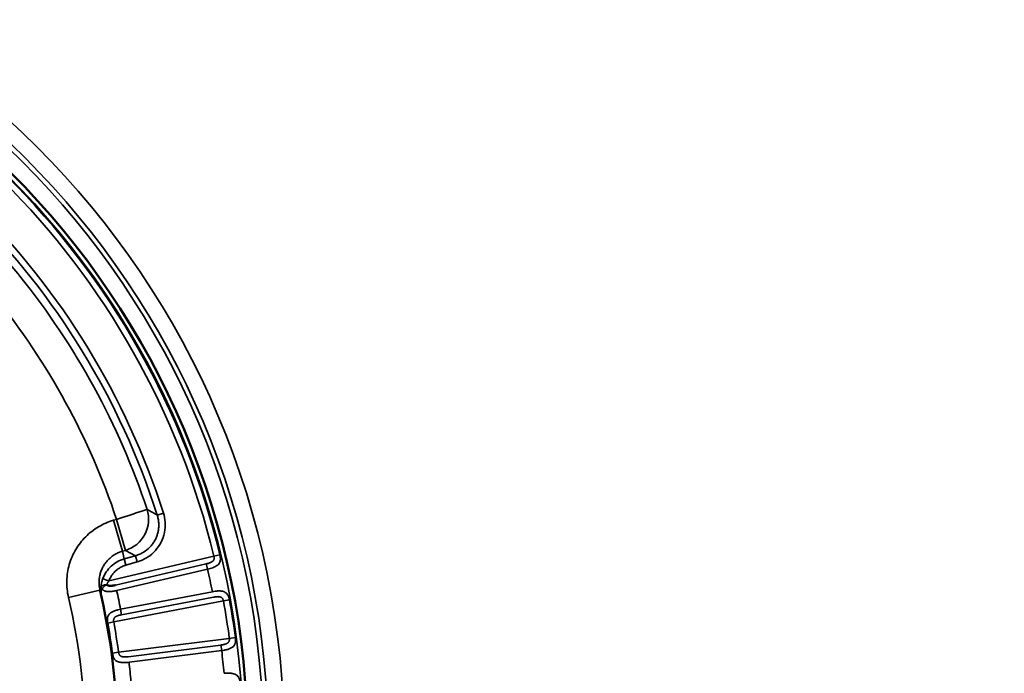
# Model space of a CAD drawing. Header units: millimetres. Extents: x 50 to 3176, y 50 to 2109.
# Tile 430 of 656: x 1206 to 1236, y 1668 to 1688. Entities that reach past the tile are written whole.
import ezdxf

# ---------------------------------------------------------------- set-up
doc = ezdxf.new("R2010")
doc.units = ezdxf.units.MM
doc.header["$LTSCALE"] = 10
for name, color, linetype, lineweight in [('Dimension (ISO)', 7, 'Continuous', 25), ('Visible (ISO)', 7, 'Continuous', 50), ('Visible Narrow (ISO)', 7, 'Continuous', 35)]:
    doc.layers.add(name, color=color, linetype=linetype, lineweight=lineweight)
doc.styles.add('Note Text (ANSI)', font='tahoma.ttf')
doc.dimstyles.new('Default (ISO)', dxfattribs={"dimscale": 10, "dimtxt": 1, "dimasz": 2.5, "dimexe": 3.175, "dimexo": 0, "dimgap": 0.762, "dimtad": 1, "dimrnd": 1e-08, "dimzin": 0, "dimdsep": 46, "dimtxsty": 'Note Text (ANSI)', "dimcen": 0.09, "dimdle": 10, "dimclrd": 1, "dimclre": 1, "dimclrt": 1, "dimazin": 0, "dimtfac": 3.5052, "dimtmove": 0, "dimatfit": 3, "dimfxl": 1, "dimtolj": 1, "dimtzin": 0, "dimlwd": -1, "dimlwe": -1, "dimarcsym": 0})

# ---------------------------------------------------------------- blocks, each defined once
blk = doc.blocks.new('*D9')
at = {"layer": 'Defpoints', "color": 0, "transparency": 16777216}
for p in [(1224.457, 1772.212), (1481.12, 1772.212), (1342.024, 1609.242)]:
    blk.add_point(p, dxfattribs=at)
at = {"layer": 'Dimension (ISO)', "color": 1, "transparency": 16777216}
for p, q in [((1224.457, 1772.212), (1512.87, 1772.212)), ((1481.12, 1634.242), (1481.12, 1747.212)), ((1342.024, 1609.242), (1512.87, 1609.242))]:
    blk.add_line(p, q, dxfattribs=at)
for points in [[(1476.954, 1747.212), (1485.287, 1747.212), (1481.12, 1772.212)], [(1476.954, 1634.242), (1485.287, 1634.242), (1481.12, 1609.242)]]:
    blk.add_solid(points, dxfattribs=at)
at = {"layer": 'Dimension (ISO)', "color": 1, "transparency": 16777216, "insert": (1460.418, 1625.421), "char_height": 10, "attachment_point": 1, "rotation": 90, "style": 'Note Text (ANSI)'}
blk.add_mtext('\\A1;162.97 mm [6.416 in]', dxfattribs=at)

msp = doc.modelspace()

# ---------------------------------------------------------------- linework, layer by layer
at = {"layer": 'Visible (ISO)'}
msp.add_line((1208.4039, 1670.3281), (1208.4027, 1670.3333), dxfattribs=at)
msp.add_circle((1187.953, 1665.5616), 25.0206, dxfattribs=at)
msp.add_arc((1187.953, 1665.5616), 21, 347.44199, 12.55805, dxfattribs=at)
for points, knots in [([(1208.6112, 1670.5026), (1208.6144, 1670.5001), (1208.6175, 1670.4977), (1208.6207, 1670.4955), (1208.6268, 1670.4913), (1208.6331, 1670.4876), (1208.6394, 1670.4845), (1208.6462, 1670.4811), (1208.653, 1670.4784), (1208.66, 1670.4762), (1208.6661, 1670.4743), (1208.6724, 1670.4729), (1208.6788, 1670.4718), (1208.6806, 1670.4714), (1208.6824, 1670.4711), (1208.6843, 1670.4709), (1208.6903, 1670.47), (1208.6965, 1670.4694), (1208.7028, 1670.4689), (1208.7063, 1670.4687), (1208.7098, 1670.4685), (1208.7133, 1670.4683), (1208.715, 1670.4683), (1208.7167, 1670.4682), (1208.7184, 1670.4682), (1208.7255, 1670.468), (1208.7329, 1670.4679), (1208.7405, 1670.4681), (1208.7426, 1670.4682), (1208.7448, 1670.4682), (1208.747, 1670.4683), (1208.7547, 1670.4686), (1208.7627, 1670.4691), (1208.7713, 1670.4699), (1208.776, 1670.4703), (1208.7807, 1670.4708), (1208.7857, 1670.4714), (1208.7971, 1670.4728), (1208.8093, 1670.4746), (1208.8224, 1670.4768), (1208.825, 1670.4772), (1208.8275, 1670.4777), (1208.8301, 1670.4781), (1208.842, 1670.4802), (1208.8546, 1670.4826), (1208.8677, 1670.4853), (1208.8719, 1670.4862), (1208.8761, 1670.4871), (1208.8805, 1670.488)], [0, 0, 0, 0, 0.0485651, 0.0485651, 0.0485651, 0.1419796, 0.1419796, 0.1419796, 0.2402619, 0.2402619, 0.2402619, 0.3272567, 0.3272567, 0.3272567, 0.3522153, 0.3522153, 0.3522153, 0.4338755, 0.4338755, 0.4338755, 0.4788026, 0.4788026, 0.4788026, 0.5, 0.5, 0.5, 0.5885544, 0.5885544, 0.5885544, 0.6129973, 0.6129973, 0.6129973, 0.699598, 0.699598, 0.699598, 0.7463079, 0.7463079, 0.7463079, 0.8536084, 0.8536084, 0.8536084, 0.8741953, 0.8741953, 0.8741953, 0.9695625, 0.9695625, 0.9695625, 1, 1, 1, 1]), ([(1208.4047, 1670.3283), (1208.4094, 1670.307), (1208.4202, 1670.263), (1208.4346, 1670.1984), (1208.4444, 1670.1551), (1208.449, 1670.1346)], [0.02411934, 0.02411934, 0.02411934, 0.02411934, 0.33333333, 0.66666667, 0.96579309, 0.96579309, 0.96579309, 0.96579309])]:
    msp.add_open_spline(points, degree=3, knots=knots, dxfattribs=at)
at = {"layer": 'Visible Narrow (ISO)'}
for p, q in [((1210.3649, 1672.7185), (1210.1754, 1672.658)), ((1208.9168, 1672.5206), (1208.8238, 1672.4939)), ((1208.8238, 1672.4939), (1209.0979, 1671.5378)), ((1209.1909, 1671.5646), (1208.9168, 1672.5207)), ((1209.1909, 1671.5645), (1209.0979, 1671.5379)), ((1209.1529, 1671.2994), (1209.0979, 1671.5379)), ((1209.1909, 1671.5645), (1209.1909, 1671.5645)), ((1209.1909, 1671.5645), (1209.5022, 1671.3995)), ((1211.9299, 1671.3797), (1212.1131, 1671.4241)), ((1211.9299, 1671.3797), (1208.6797, 1670.6188)), ((1208.8805, 1670.488), (1211.6943, 1671.1466)), ((1209.1529, 1671.2994), (1209.5022, 1671.3995)), ((1209.2077, 1671.1081), (1209.1529, 1671.2993)), ((1209.2077, 1671.1081), (1209.557, 1671.2083)), ((1209.5021, 1671.3995), (1209.557, 1671.2083)), ((1208.9199, 1670.3193), (1211.7338, 1670.978)), ((1208.4028, 1670.3331), (1207.4298, 1670.106)), ((1211.8809, 1670.286), (1209.0424, 1669.7432)), ((1208.8292, 1669.3497), (1212.2234, 1669.9988)), ((1209.0749, 1669.5731), (1211.9134, 1670.1158)), ((1212.2213, 1669.9984), (1212.4081, 1670.0325)), ((1209.0749, 1669.5731), (1209.0424, 1669.7432)), ((1208.6437, 1669.3161), (1208.8292, 1669.3497)), ((1212.4067, 1668.8415), (1208.9781, 1668.4099)), ((1212.5935, 1668.8666), (1212.4067, 1668.8415)), ((1208.9787, 1668.41), (1208.7914, 1668.3846)), ((1212.148, 1668.6344), (1209.2808, 1668.2735)), ((1209.3024, 1668.1016), (1212.1697, 1668.4626)), ((1212.1697, 1668.4626), (1212.148, 1668.6344))]:
    msp.add_line(p, q, dxfattribs=at)
for radius in [26.1573, 25.6575, 25.5128, 25.0203, 24.8897]:
    msp.add_circle((1187.953, 1665.5616), radius, dxfattribs=at)
for radius, start, end in [(24.8613, 13.63945, 76.36055), (24.6727, 13.63945, 76.36055), (23.5269, 17.71014, 72.28986), (23.328, 17.71014, 72.28986), (23.0836, 18.36344, 38.89123), (22.0891, 18.36417, 38.89124), (24.3898, 11.16894, 12.83106), (21.5, 11.21517, 12.78483), (20, 346.86634, 13.13365), (24.6727, 7.63945, 10.36055), (24.8613, 7.63945, 10.36055), (21.0286, 7.7151, 10.2849), (21.2172, 7.7151, 10.2849), (24.3898, 5.16894, 6.83106), (21.5, 5.21517, 6.78483)]:
    msp.add_arc((1187.953, 1665.5616), radius, start, end, dxfattribs=at)
for centre, major_axis, ratio, start_param, end_param in [((1208.9168, 1672.5206), (0.9491, 0.3149), 0.0001861, 0.1044463, 1.57059), ((1208.9168, 1672.5205), (-0.4683, -0.8835), 0.9887161, 0.7722881, 2.372963), ((1211.7338, 1670.978), (0.0456, -0.1947), 0.0000139, 1.5712006, 2.6188028), ((1208.6335, 1670.4075), (-0.1994, 0.0154), 0.4703344, 4.8604577, 6.2464559), ((1208.6335, 1670.4075), (0.1711, 0.1036), 0.4694442, 1.4191719, 2.5356568), ((1208.6797, 1670.6189), (-0.1874, 0.07), 0.0001081, 0.0573134, 1.5708789), ((1208.6335, 1670.4075), (-0.1987, 0.0226), 0.5008233, 0.037442, 0.6199383)]:
    msp.add_ellipse(centre, major_axis=major_axis, ratio=ratio, start_param=start_param, end_param=end_param, dxfattribs=at)
for points, knots in [([(1202.4459, 1683.5284), (1202.6506, 1683.3633), (1203.0389, 1683.0355), (1203.5573, 1682.567), (1204.0386, 1682.1077), (1204.4998, 1681.6465), (1204.9584, 1681.1659), (1205.4264, 1680.6482), (1205.7544, 1680.2595), (1205.9198, 1680.0545)], [0.00000015, 0.00000015, 0.00000015, 0.00000015, 0.14285714, 0.28571429, 0.42857143, 0.57142857, 0.71428571, 0.85714286, 0.99999947, 0.99999947, 0.99999947, 0.99999947]), ([(1210.1754, 1672.658), (1210.1878, 1672.6196), (1210.1978, 1672.5804), (1210.2131, 1672.5014), (1210.2184, 1672.4615), (1210.2218, 1672.4131), (1210.2223, 1672.4047), (1210.2249, 1672.3462), (1210.2234, 1672.2963), (1210.2141, 1672.2088), (1210.2079, 1672.171), (1210.1915, 1672.0979), (1210.1814, 1672.0625), (1210.1574, 1671.993), (1210.1434, 1671.9589), (1210.121, 1671.9121), (1210.1142, 1671.8986), (1210.0877, 1671.849), (1210.0661, 1671.814), (1210.0186, 1671.7471), (1209.9928, 1671.7151), (1209.9607, 1671.6801), (1209.9564, 1671.6754), (1209.891, 1671.6068), (1209.8218, 1671.5512), (1209.7109, 1671.4842), (1209.6742, 1671.4651), (1209.5988, 1671.4315), (1209.56, 1671.417), (1209.5144, 1671.4031), (1209.5083, 1671.4013), (1209.5022, 1671.3995)], [0, 0, 0, 0, 0.07527411, 0.07527411, 0.15065133, 0.15065133, 0.16666667, 0.16666667, 0.26100422, 0.26100422, 0.33333333, 0.33333333, 0.40249002, 0.40249002, 0.47160811, 0.47160811, 0.5, 0.5, 0.57721459, 0.57721459, 0.65452959, 0.65452959, 0.66666667, 0.66666667, 0.83333333, 0.83333333, 0.91077189, 0.91077189, 0.9881374, 0.9881374, 0.9999884, 0.9999884, 0.9999884, 0.9999884]), ([(1210.1754, 1672.658), (1210.1394, 1672.6795), (1210.1038, 1672.7003), (1210.0362, 1672.7372), (1210.0042, 1672.7534), (1209.9697, 1672.772), (1209.9674, 1672.7732), (1209.9307, 1672.7932), (1209.8959, 1672.8134), (1209.8607, 1672.8338)], [0, 0, 0, 0, 0.33333333, 0.33333333, 0.64478796, 0.64478796, 0.66666667, 0.66666667, 0.99989973, 0.99989973, 0.99989973, 0.99989973]), ([(1208.8238, 1672.4939), (1208.659, 1672.4461), (1208.3524, 1672.3151), (1207.9445, 1671.9982), (1207.6396, 1671.6032), (1207.435, 1671.133), (1207.3546, 1670.6249), (1207.3902, 1670.281), (1207.4298, 1670.106)], [0.00000019, 0.00000019, 0.00000019, 0.00000019, 0.16666667, 0.33333333, 0.5, 0.66666667, 0.83333333, 1, 1, 1, 1]), ([(1208.4036, 1670.3335), (1208.3923, 1670.3777), (1208.3849, 1670.4228), (1208.3761, 1670.5137), (1208.3748, 1670.5594), (1208.3778, 1670.6421), (1208.3811, 1670.679), (1208.3928, 1670.7598), (1208.4021, 1670.8034), (1208.4263, 1670.8891), (1208.4411, 1670.9312), (1208.4741, 1671.0079), (1208.4916, 1671.0429), (1208.5331, 1671.1151), (1208.5577, 1671.152), (1208.6114, 1671.2222), (1208.6406, 1671.2555), (1208.6996, 1671.3145), (1208.729, 1671.3406), (1208.794, 1671.3917), (1208.8298, 1671.4163), (1208.9044, 1671.4605), (1208.9432, 1671.4802), (1209.0204, 1671.5131), (1209.0588, 1671.5268), (1209.0979, 1671.5378)], [0.00015934, 0.00015934, 0.00015934, 0.00015934, 0.08889751, 0.08889751, 0.17781985, 0.17781985, 0.25, 0.25, 0.33689008, 0.33689008, 0.42369296, 0.42369296, 0.5, 0.5, 0.58651721, 0.58651721, 0.67297361, 0.67297361, 0.75, 0.75, 0.83510361, 0.83510361, 0.92017177, 0.92017177, 1, 1, 1, 1]), ([(1211.6943, 1671.1466), (1211.7157, 1671.1519), (1211.7357, 1671.1573), (1211.7678, 1671.1669), (1211.7805, 1671.171), (1211.8047, 1671.1795), (1211.8161, 1671.1839), (1211.8362, 1671.1928), (1211.8452, 1671.1972), (1211.8571, 1671.2038), (1211.8603, 1671.2057), (1211.8739, 1671.214), (1211.884, 1671.2212), (1211.9012, 1671.2362), (1211.9086, 1671.2439), (1211.9151, 1671.2529), (1211.9157, 1671.2537), (1211.9206, 1671.2609), (1211.9241, 1671.2676), (1211.9296, 1671.2813), (1211.9316, 1671.2882), (1211.9344, 1671.3017), (1211.9353, 1671.3082), (1211.9368, 1671.3254), (1211.9368, 1671.3361), (1211.9349, 1671.3578), (1211.9329, 1671.3688), (1211.9299, 1671.3797)], [0, 0, 0, 0, 0.11522042, 0.11522042, 0.2, 0.2, 0.28950753, 0.28950753, 0.36996684, 0.36996684, 0.4, 0.4, 0.5, 0.5, 0.59122613, 0.59122613, 0.6, 0.6, 0.67050703, 0.67050703, 0.73868312, 0.73868312, 0.8, 0.8, 0.9, 0.9, 1, 1, 1, 1]), ([(1209.2077, 1671.1081), (1209.1853, 1671.1014), (1209.1635, 1671.0938), (1209.1422, 1671.0855), (1209.1205, 1671.077), (1209.0993, 1671.0676), (1209.0786, 1671.0575), (1209.0616, 1671.0491), (1209.0449, 1671.0402), (1209.0286, 1671.0306), (1209.0137, 1671.0219), (1208.9991, 1671.0128), (1208.9847, 1671.0031), (1208.9619, 1670.9876), (1208.9397, 1670.9709), (1208.9183, 1670.953), (1208.9082, 1670.9446), (1208.8983, 1670.9359), (1208.8887, 1670.927), (1208.8681, 1670.9081), (1208.8485, 1670.8881), (1208.8301, 1670.8673), (1208.8207, 1670.8567), (1208.8117, 1670.8459), (1208.8029, 1670.8349), (1208.7923, 1670.8216), (1208.7822, 1670.808), (1208.7726, 1670.7941), (1208.7593, 1670.775), (1208.7469, 1670.7554), (1208.7353, 1670.7352), (1208.7239, 1670.7153), (1208.7132, 1670.6948), (1208.7033, 1670.6737), (1208.6949, 1670.6559), (1208.687, 1670.6376), (1208.6797, 1670.6188)], [0, 0, 0, 0, 0.0919137, 0.0919137, 0.0919137, 0.1857899, 0.1857899, 0.1857899, 0.2630171, 0.2630171, 0.2630171, 0.3333333, 0.3333333, 0.3333333, 0.4451861, 0.4451861, 0.4451861, 0.497937, 0.497937, 0.497937, 0.6099206, 0.6099206, 0.6099206, 0.6666667, 0.6666667, 0.6666667, 0.7353289, 0.7353289, 0.7353289, 0.8293789, 0.8293789, 0.8293789, 0.9217845, 0.9217845, 0.9217845, 1, 1, 1, 1]), ([(1208.4346, 1670.4271), (1208.4367, 1670.4532), (1208.4434, 1670.5077), (1208.4617, 1670.5954), (1208.4809, 1670.6573), (1208.4926, 1670.6887)], [0.00291827, 0.00291827, 0.00291827, 0.00291827, 0.33333333, 0.66666667, 1, 1, 1, 1]), ([(1208.6797, 1670.6188), (1208.6714, 1670.609), (1208.6639, 1670.5991), (1208.6545, 1670.5857), (1208.6521, 1670.5822), (1208.6456, 1670.5724), (1208.6417, 1670.5661), (1208.634, 1670.553), (1208.6303, 1670.5461), (1208.6255, 1670.5366), (1208.6242, 1670.5338), (1208.6183, 1670.5212), (1208.6144, 1670.5117), (1208.6112, 1670.5026)], [0, 0, 0, 0, 0.2456016, 0.2456016, 0.33333333, 0.33333333, 0.49097478, 0.49097478, 0.66666667, 0.66666667, 0.74070659, 0.74070659, 0.99999951, 0.99999951, 0.99999951, 0.99999951]), ([(1208.4506, 1670.1276), (1208.4448, 1670.1536), (1208.4416, 1670.1799), (1208.4408, 1670.2065), (1208.4401, 1670.2313), (1208.4416, 1670.2563), (1208.4451, 1670.2814), (1208.4453, 1670.2832), (1208.4456, 1670.285), (1208.4459, 1670.2868), (1208.45, 1670.3137), (1208.4564, 1670.3409), (1208.4652, 1670.3681)], [0.00000003, 0.00000003, 0.00000003, 0.00000003, 0.33333333, 0.33333333, 0.33333333, 0.64452872, 0.64452872, 0.64452872, 0.66666667, 0.66666667, 0.66666667, 1, 1, 1, 1]), ([(1208.4652, 1670.3681), (1208.47, 1670.3627), (1208.4751, 1670.3576), (1208.4877, 1670.346), (1208.4954, 1670.3398), (1208.5062, 1670.3323), (1208.509, 1670.3305), (1208.5203, 1670.3235), (1208.5293, 1670.3188), (1208.5403, 1670.3139), (1208.5419, 1670.3132), (1208.5447, 1670.312), (1208.5459, 1670.3115), (1208.5586, 1670.3065), (1208.5707, 1670.3026), (1208.5851, 1670.2991), (1208.5868, 1670.2987), (1208.6013, 1670.2954), (1208.6147, 1670.2932), (1208.6316, 1670.2913), (1208.6347, 1670.291), (1208.6411, 1670.2904), (1208.6444, 1670.2901), (1208.6617, 1670.2889), (1208.6761, 1670.2885), (1208.6924, 1670.2886), (1208.6938, 1670.2886), (1208.7109, 1670.2889), (1208.7271, 1670.2897), (1208.7495, 1670.2914), (1208.7552, 1670.2919), (1208.7658, 1670.293), (1208.7707, 1670.2935), (1208.7952, 1670.2962), (1208.8152, 1670.2991), (1208.8563, 1670.306), (1208.8774, 1670.31), (1208.9058, 1670.3161), (1208.9129, 1670.3177), (1208.9199, 1670.3193)], [0, 0, 0, 0, 0.05463668, 0.05463668, 0.13190674, 0.13190674, 0.15780911, 0.15780911, 0.23664716, 0.23664716, 0.25, 0.25, 0.25997844, 0.25997844, 0.35327434, 0.35327434, 0.36578768, 0.36578768, 0.45824115, 0.45824115, 0.47832174, 0.47832174, 0.5, 0.5, 0.58916946, 0.58916946, 0.59765145, 0.59765145, 0.69124956, 0.69124956, 0.72319143, 0.72319143, 0.75, 0.75, 0.85657229, 0.85657229, 0.96450125, 0.96450125, 1, 1, 1, 1]), ([(1212.4089, 1670.0327), (1212.4065, 1670.0454), (1212.4038, 1670.0583), (1212.3999, 1670.0741), (1212.3991, 1670.0772), (1212.3952, 1670.092), (1212.3917, 1670.1039), (1212.3864, 1670.1199), (1212.385, 1670.1239), (1212.3794, 1670.1393), (1212.3747, 1670.1505), (1212.3675, 1670.1659), (1212.3653, 1670.1703), (1212.357, 1670.186), (1212.3503, 1670.197), (1212.3403, 1670.2109), (1212.3377, 1670.2143), (1212.3266, 1670.2281), (1212.3172, 1670.2379), (1212.3038, 1670.2494), (1212.3007, 1670.2519), (1212.2877, 1670.2618), (1212.277, 1670.2686), (1212.2602, 1670.2772), (1212.2548, 1670.2798), (1212.238, 1670.2869), (1212.2261, 1670.291), (1212.2059, 1670.2965), (1212.1979, 1670.2984), (1212.1758, 1670.3027), (1212.1612, 1670.3048), (1212.1377, 1670.307), (1212.1293, 1670.3075), (1212.1035, 1670.3087), (1212.0858, 1670.3088), (1212.0599, 1670.308), (1212.0521, 1670.3076), (1212.0268, 1670.3062), (1212.0091, 1670.3047), (1211.9819, 1670.3017), (1211.9726, 1670.3006), (1211.9358, 1670.2958), (1211.9083, 1670.2913), (1211.8809, 1670.286)], [0, 0, 0, 0, 0.0736988, 0.0736988, 0.09090909, 0.09090909, 0.15857266, 0.15857266, 0.18181818, 0.18181818, 0.24663604, 0.24663604, 0.27272727, 0.27272727, 0.34102186, 0.34102186, 0.36363636, 0.36363636, 0.43422944, 0.43422944, 0.45454545, 0.45454545, 0.51712634, 0.51712634, 0.54545455, 0.54545455, 0.60180424, 0.60180424, 0.63636364, 0.63636364, 0.69514631, 0.69514631, 0.72727273, 0.72727273, 0.79105807, 0.79105807, 0.81818182, 0.81818182, 0.87805671, 0.87805671, 0.90909091, 0.90909091, 0.99999999, 0.99999999, 0.99999999, 0.99999999]), ([(1211.9134, 1670.1158), (1211.9286, 1670.1186), (1211.9433, 1670.121), (1211.9713, 1670.125), (1211.9846, 1670.1267), (1212.0031, 1670.1287), (1212.0089, 1670.1292), (1212.0207, 1670.1302), (1212.0266, 1670.1306), (1212.0404, 1670.1312), (1212.048, 1670.1314), (1212.058, 1670.1313), (1212.0604, 1670.1313), (1212.0696, 1670.131), (1212.0762, 1670.1306), (1212.0849, 1670.1298), (1212.087, 1670.1296), (1212.09, 1670.1292), (1212.0909, 1670.1291), (1212.0988, 1670.1281), (1212.1057, 1670.1269), (1212.1197, 1670.1239), (1212.1267, 1670.122), (1212.1338, 1670.1196), (1212.1342, 1670.1195), (1212.1409, 1670.1172), (1212.147, 1670.1146), (1212.1536, 1670.1112), (1212.1545, 1670.1107), (1212.157, 1670.1094), (1212.1584, 1670.1085), (1212.1652, 1670.1044), (1212.1701, 1670.1008), (1212.1805, 1670.0916), (1212.1856, 1670.0859), (1212.1905, 1670.0794), (1212.1907, 1670.079), (1212.195, 1670.0732), (1212.1986, 1670.0674), (1212.2028, 1670.0599), (1212.2036, 1670.0583), (1212.2077, 1670.0505), (1212.2106, 1670.0438), (1212.214, 1670.0349), (1212.2147, 1670.0329), (1212.2179, 1670.0236), (1212.22, 1670.0162), (1212.2223, 1670.0053), (1212.2229, 1670.0021), (1212.2234, 1669.9988)], [0, 0, 0, 0, 0.0808007, 0.0808007, 0.1612635, 0.1612635, 0.2, 0.2, 0.2423326, 0.2423326, 0.3014362, 0.3014362, 0.3209856, 0.3209856, 0.3749871, 0.3749871, 0.3922531, 0.3922531, 0.4, 0.4, 0.4565022, 0.4565022, 0.5159513, 0.5159513, 0.5192293, 0.5192293, 0.5753268, 0.5753268, 0.5849706, 0.5849706, 0.6, 0.6, 0.6571492, 0.6571492, 0.7307498, 0.7307498, 0.735254, 0.735254, 0.8, 0.8, 0.8162204, 0.8162204, 0.8831343, 0.8831343, 0.9031628, 0.9031628, 0.9713374, 0.9713374, 1, 1, 1, 1]), ([(1209.0424, 1669.7432), (1209.0151, 1669.7379), (1208.988, 1669.7318), (1208.9437, 1669.7205), (1208.9263, 1669.7156), (1208.9006, 1669.7077), (1208.892, 1669.705), (1208.8657, 1669.6961), (1208.8486, 1669.6898), (1208.8254, 1669.6802), (1208.8188, 1669.6773), (1208.7982, 1669.668), (1208.7848, 1669.6613), (1208.7649, 1669.6501), (1208.7578, 1669.6458), (1208.7397, 1669.6342), (1208.7293, 1669.6266), (1208.7135, 1669.6135), (1208.7077, 1669.6083), (1208.6927, 1669.5935), (1208.6842, 1669.5837), (1208.6736, 1669.5689), (1208.6705, 1669.5642), (1208.6605, 1669.5477), (1208.6547, 1669.5355), (1208.6487, 1669.5194), (1208.6474, 1669.5157), (1208.6424, 1669.4999), (1208.6396, 1669.4874), (1208.637, 1669.4707), (1208.6364, 1669.4665), (1208.6346, 1669.4505), (1208.6339, 1669.4386), (1208.6336, 1669.4219), (1208.6336, 1669.417), (1208.6339, 1669.3998), (1208.6346, 1669.3876), (1208.636, 1669.3714), (1208.6364, 1669.3672), (1208.6383, 1669.3499), (1208.6401, 1669.3371), (1208.6427, 1669.3217), (1208.6432, 1669.3189), (1208.6437, 1669.3161)], [0, 0, 0, 0, 0.09090909, 0.09090909, 0.15096179, 0.15096179, 0.18181818, 0.18181818, 0.24623395, 0.24623395, 0.27272727, 0.27272727, 0.33016904, 0.33016904, 0.36363636, 0.36363636, 0.41901512, 0.41901512, 0.45454545, 0.45454545, 0.51722095, 0.51722095, 0.54545455, 0.54545455, 0.61597585, 0.61597585, 0.63636364, 0.63636364, 0.70451788, 0.70451788, 0.72727273, 0.72727273, 0.79131471, 0.79131471, 0.81818182, 0.81818182, 0.885258, 0.885258, 0.90909091, 0.90909091, 0.98332114, 0.98332114, 0.99999999, 0.99999999, 0.99999999, 0.99999999]), ([(1209.0749, 1669.5731), (1209.0582, 1669.5697), (1209.0423, 1669.5662), (1209.0243, 1669.5618), (1209.0213, 1669.5611), (1209.0032, 1669.5566), (1208.989, 1669.5527), (1208.9739, 1669.548), (1208.9717, 1669.5474), (1208.9613, 1669.544), (1208.9535, 1669.5413), (1208.9403, 1669.5363), (1208.9347, 1669.5341), (1208.923, 1669.5289), (1208.9169, 1669.5261), (1208.9086, 1669.5218), (1208.9064, 1669.5205), (1208.9019, 1669.518), (1208.8997, 1669.5168), (1208.8908, 1669.5114), (1208.8842, 1669.5071), (1208.8764, 1669.5012), (1208.8748, 1669.5), (1208.8678, 1669.4943), (1208.8626, 1669.4896), (1208.8572, 1669.4838), (1208.8565, 1669.483), (1208.8535, 1669.4797), (1208.8515, 1669.4771), (1208.8475, 1669.4717), (1208.8455, 1669.4688), (1208.8406, 1669.4606), (1208.8379, 1669.4552), (1208.8337, 1669.4443), (1208.832, 1669.4388), (1208.8292, 1669.4274), (1208.8281, 1669.4216), (1208.8273, 1669.4156), (1208.8273, 1669.4156), (1208.8264, 1669.4091), (1208.8259, 1669.4026), (1208.8253, 1669.3889), (1208.8254, 1669.3816), (1208.8265, 1669.3666), (1208.8274, 1669.3588), (1208.829, 1669.3506), (1208.8291, 1669.3502), (1208.8292, 1669.3497)], [0, 0, 0, 0, 0.0893422, 0.0893422, 0.1071908, 0.1071908, 0.2, 0.2, 0.2155698, 0.2155698, 0.2765671, 0.2765671, 0.3240397, 0.3240397, 0.3789522, 0.3789522, 0.4, 0.4, 0.4206782, 0.4206782, 0.4850285, 0.4850285, 0.5014574, 0.5014574, 0.5608849, 0.5608849, 0.5709013, 0.5709013, 0.6, 0.6, 0.6325472, 0.6325472, 0.6893337, 0.6893337, 0.7443642, 0.7443642, 0.8, 0.8, 0.8006629, 0.8006629, 0.8610412, 0.8610412, 0.9272824, 0.9272824, 0.9963442, 0.9963442, 1, 1, 1, 1]), ([(1212.148, 1668.6344), (1212.1619, 1668.6363), (1212.1752, 1668.6383), (1212.1996, 1668.6424), (1212.2107, 1668.6444), (1212.2308, 1668.6484), (1212.2399, 1668.6504), (1212.2495, 1668.6527), (1212.2505, 1668.6529), (1212.2604, 1668.6554), (1212.2687, 1668.6576), (1212.2782, 1668.6605), (1212.2797, 1668.6609), (1212.2885, 1668.6637), (1212.2956, 1668.6661), (1212.3057, 1668.67), (1212.3089, 1668.6713), (1212.3157, 1668.6742), (1212.3192, 1668.6758), (1212.3293, 1668.6806), (1212.3358, 1668.684), (1212.3488, 1668.6917), (1212.3553, 1668.696), (1212.3631, 1668.7021), (1212.3649, 1668.7036), (1212.3716, 1668.7093), (1212.3761, 1668.7138), (1212.3815, 1668.7202), (1212.3828, 1668.7219), (1212.3885, 1668.7295), (1212.3922, 1668.7357), (1212.398, 1668.7481), (1212.4003, 1668.7542), (1212.4036, 1668.7657), (1212.4049, 1668.771), (1212.406, 1668.7769), (1212.4061, 1668.7773), (1212.4071, 1668.7831), (1212.4079, 1668.7886), (1212.4089, 1668.7993), (1212.4091, 1668.8046), (1212.4092, 1668.8151), (1212.4091, 1668.8203), (1212.4082, 1668.8309), (1212.4076, 1668.8362), (1212.4067, 1668.8415)], [0, 0, 0, 0, 0.07314582, 0.07314582, 0.14004109, 0.14004109, 0.2, 0.2, 0.20704357, 0.20704357, 0.26982712, 0.26982712, 0.28182214, 0.28182214, 0.34047608, 0.34047608, 0.36872295, 0.36872295, 0.4, 0.4, 0.45947171, 0.45947171, 0.52370709, 0.52370709, 0.54383258, 0.54383258, 0.6, 0.6, 0.61938722, 0.61938722, 0.68746448, 0.68746448, 0.74847276, 0.74847276, 0.8, 0.8, 0.80390967, 0.80390967, 0.85551703, 0.85551703, 0.90451808, 0.90451808, 0.95210404, 0.95210404, 0.99999994, 0.99999994, 0.99999994, 0.99999994]), ([(1212.1697, 1668.4626), (1212.1975, 1668.466), (1212.2252, 1668.4702), (1212.2707, 1668.4787), (1212.2887, 1668.4824), (1212.3149, 1668.4886), (1212.3235, 1668.4907), (1212.3502, 1668.4977), (1212.3678, 1668.503), (1212.3916, 1668.511), (1212.3983, 1668.5134), (1212.4194, 1668.5214), (1212.4334, 1668.5273), (1212.454, 1668.5372), (1212.4611, 1668.5409), (1212.48, 1668.5515), (1212.4911, 1668.5586), (1212.5075, 1668.5706), (1212.5134, 1668.5753), (1212.5291, 1668.5889), (1212.5381, 1668.5983), (1212.5497, 1668.6124), (1212.553, 1668.6169), (1212.5641, 1668.6329), (1212.5707, 1668.6448), (1212.5776, 1668.6607), (1212.5791, 1668.6642), (1212.5851, 1668.68), (1212.5887, 1668.6926), (1212.5923, 1668.7094), (1212.5931, 1668.7134), (1212.5959, 1668.7295), (1212.5973, 1668.7416), (1212.5984, 1668.7586), (1212.5987, 1668.7634), (1212.5993, 1668.7808), (1212.5993, 1668.7933), (1212.5987, 1668.8099), (1212.5985, 1668.8141), (1212.5974, 1668.8316), (1212.5962, 1668.8447), (1212.5943, 1668.8606), (1212.594, 1668.8636), (1212.5935, 1668.8666)], [0.00000002, 0.00000002, 0.00000002, 0.00000002, 0.09090909, 0.09090909, 0.15177862, 0.15177862, 0.18181818, 0.18181818, 0.24657606, 0.24657606, 0.27272727, 0.27272727, 0.3309788, 0.3309788, 0.36363636, 0.36363636, 0.420532, 0.420532, 0.45454545, 0.45454545, 0.51744874, 0.51744874, 0.54545455, 0.54545455, 0.61622995, 0.61622995, 0.63636364, 0.63636364, 0.70533777, 0.70533777, 0.72727273, 0.72727273, 0.79213921, 0.79213921, 0.81818182, 0.81818182, 0.88569052, 0.88569052, 0.90909091, 0.90909091, 0.98276304, 0.98276304, 1, 1, 1, 1]), ([(1208.7912, 1668.3846), (1208.7929, 1668.3719), (1208.795, 1668.3592), (1208.7981, 1668.3434), (1208.7987, 1668.3405), (1208.8017, 1668.3259), (1208.8045, 1668.3141), (1208.809, 1668.2982), (1208.8102, 1668.294), (1208.8149, 1668.2788), (1208.8187, 1668.2677), (1208.8251, 1668.2521), (1208.827, 1668.2475), (1208.8343, 1668.2317), (1208.8402, 1668.2207), (1208.8493, 1668.2062), (1208.8518, 1668.2025), (1208.8621, 1668.188), (1208.8709, 1668.1777), (1208.8836, 1668.1655), (1208.8865, 1668.1628), (1208.8987, 1668.1523), (1208.9088, 1668.1451), (1208.925, 1668.1354), (1208.9305, 1668.1324), (1208.9469, 1668.1242), (1208.9583, 1668.1195), (1208.9782, 1668.1127), (1208.9862, 1668.1103), (1209.0081, 1668.1046), (1209.0225, 1668.1016), (1209.0458, 1668.098), (1209.0542, 1668.0969), (1209.0799, 1668.094), (1209.0977, 1668.0928), (1209.1235, 1668.0918), (1209.1311, 1668.0917), (1209.1564, 1668.0914), (1209.1743, 1668.0917), (1209.2015, 1668.0928), (1209.2106, 1668.0933), (1209.2472, 1668.0956), (1209.2748, 1668.0982), (1209.3024, 1668.1016)], [0, 0, 0, 0, 0.07413923, 0.07413923, 0.09090909, 0.09090909, 0.15815755, 0.15815755, 0.18181818, 0.18181818, 0.24563505, 0.24563505, 0.27272727, 0.27272727, 0.33943343, 0.33943343, 0.36363636, 0.36363636, 0.43403939, 0.43403939, 0.45454545, 0.45454545, 0.5160527, 0.5160527, 0.54545455, 0.54545455, 0.60117163, 0.60117163, 0.63636364, 0.63636364, 0.69514199, 0.69514199, 0.72727273, 0.72727273, 0.79165378, 0.79165378, 0.81818182, 0.81818182, 0.87878089, 0.87878089, 0.90909091, 0.90909091, 1, 1, 1, 1]), ([(1208.9781, 1668.4099), (1208.9795, 1668.3989), (1208.9818, 1668.3884), (1208.9846, 1668.3785), (1208.9873, 1668.3692), (1208.9905, 1668.3604), (1208.9942, 1668.3521), (1208.9946, 1668.351), (1208.9951, 1668.35), (1208.9956, 1668.3489), (1208.9965, 1668.347), (1208.9974, 1668.3452), (1208.9983, 1668.3433), (1209.0007, 1668.3386), (1209.0033, 1668.3341), (1209.006, 1668.3297), (1209.0084, 1668.3261), (1209.0108, 1668.3226), (1209.0134, 1668.3192), (1209.0158, 1668.3163), (1209.0183, 1668.3134), (1209.0209, 1668.3106), (1209.025, 1668.3064), (1209.0294, 1668.3025), (1209.0343, 1668.2989), (1209.0357, 1668.2978), (1209.0372, 1668.2968), (1209.0387, 1668.2958), (1209.0447, 1668.2918), (1209.0513, 1668.2882), (1209.0583, 1668.2851), (1209.0599, 1668.2844), (1209.0615, 1668.2837), (1209.0632, 1668.283), (1209.0685, 1668.2809), (1209.0739, 1668.2789), (1209.0794, 1668.2772), (1209.0845, 1668.2757), (1209.0897, 1668.2743), (1209.0949, 1668.2731), (1209.098, 1668.2724), (1209.1011, 1668.2717), (1209.1042, 1668.2711), (1209.1129, 1668.2695), (1209.1216, 1668.2683), (1209.1305, 1668.2675), (1209.1405, 1668.2666), (1209.1509, 1668.2661), (1209.1621, 1668.266), (1209.1677, 1668.266), (1209.1735, 1668.2661), (1209.1796, 1668.2662), (1209.1846, 1668.2663), (1209.1898, 1668.2665), (1209.1952, 1668.2667), (1209.2078, 1668.2672), (1209.2214, 1668.268), (1209.2357, 1668.2692), (1209.239, 1668.2694), (1209.2424, 1668.2697), (1209.2458, 1668.27), (1209.2571, 1668.271), (1209.2687, 1668.2721), (1209.2808, 1668.2735)], [0, 0, 0, 0, 0.0883587, 0.0883587, 0.0883587, 0.1704336, 0.1704336, 0.1704336, 0.181041, 0.181041, 0.181041, 0.2, 0.2, 0.2, 0.2490463, 0.2490463, 0.2490463, 0.2900797, 0.2900797, 0.2900797, 0.3267895, 0.3267895, 0.3267895, 0.3832752, 0.3832752, 0.3832752, 0.4, 0.4, 0.4, 0.4658441, 0.4658441, 0.4658441, 0.4810539, 0.4810539, 0.4810539, 0.5292789, 0.5292789, 0.5292789, 0.5736305, 0.5736305, 0.5736305, 0.6, 0.6, 0.6, 0.674023, 0.674023, 0.674023, 0.7578992, 0.7578992, 0.7578992, 0.8, 0.8, 0.8, 0.8350794, 0.8350794, 0.8350794, 0.9175872, 0.9175872, 0.9175872, 0.9367742, 0.9367742, 0.9367742, 1, 1, 1, 1]), ([(1212.7422, 1667.4518), (1212.7413, 1667.4648), (1212.7399, 1667.4778), (1212.7377, 1667.494), (1212.7372, 1667.4971), (1212.7349, 1667.5123), (1212.7327, 1667.5245), (1212.729, 1667.5409), (1212.728, 1667.5451), (1212.724, 1667.561), (1212.7206, 1667.5726), (1212.715, 1667.5887), (1212.7133, 1667.5933), (1212.7067, 1667.6097), (1212.7012, 1667.6214), (1212.6926, 1667.6363), (1212.6904, 1667.64), (1212.6808, 1667.6548), (1212.6726, 1667.6655), (1212.6604, 1667.6784), (1212.6576, 1667.6812), (1212.6457, 1667.6924), (1212.6358, 1667.7002), (1212.62, 1667.7106), (1212.6149, 1667.7137), (1212.5989, 1667.7225), (1212.5875, 1667.7279), (1212.568, 1667.7355), (1212.5602, 1667.7381), (1212.5387, 1667.7448), (1212.5244, 1667.7484), (1212.5013, 1667.753), (1212.4929, 1667.7544), (1212.4675, 1667.7583), (1212.4498, 1667.7602), (1212.424, 1667.7621), (1212.4162, 1667.7626), (1212.3909, 1667.7638), (1212.3731, 1667.7642), (1212.3457, 1667.7641), (1212.3363, 1667.7639), (1212.2993, 1667.763), (1212.2715, 1667.7613), (1212.2436, 1667.7589)], [0, 0, 0, 0, 0.0736988, 0.0736988, 0.09090909, 0.09090909, 0.15857266, 0.15857266, 0.18181818, 0.18181818, 0.24663604, 0.24663604, 0.27272727, 0.27272727, 0.34102186, 0.34102186, 0.36363636, 0.36363636, 0.43422944, 0.43422944, 0.45454545, 0.45454545, 0.51712634, 0.51712634, 0.54545455, 0.54545455, 0.60180424, 0.60180424, 0.63636364, 0.63636364, 0.69514631, 0.69514631, 0.72727273, 0.72727273, 0.79105807, 0.79105807, 0.81818182, 0.81818182, 0.87805671, 0.87805671, 0.90909091, 0.90909091, 0.99999999, 0.99999999, 0.99999999, 0.99999999])]:
    msp.add_open_spline(points, degree=3, knots=knots, dxfattribs=at)
for points in [[(1209.557, 1671.2083), (1209.6754, 1671.2457), (1209.8882, 1671.3412), (1210.1268, 1671.5485), (1210.3096, 1671.8146), (1210.4114, 1672.1118), (1210.4321, 1672.4372), (1210.3958, 1672.6267), (1210.3649, 1672.7185)], [(1211.7338, 1670.978), (1211.761, 1670.9843), (1211.8152, 1670.9985), (1211.8932, 1671.0244), (1211.964, 1671.0549), (1212.0245, 1671.0904), (1212.0718, 1671.1312), (1212.1042, 1671.1765), (1212.1229, 1671.2253), (1212.1303, 1671.2763), (1212.1296, 1671.3274), (1212.1234, 1671.3772), (1212.1168, 1671.4087), (1212.1131, 1671.4241)], [(1208.4926, 1670.6887), (1208.52, 1670.7617), (1208.5918, 1670.9012), (1208.7445, 1671.0797), (1208.9342, 1671.2179), (1209.0783, 1671.278), (1209.1529, 1671.2994)], [(1208.4344, 1670.4257), (1208.4236, 1670.327), (1208.4288, 1670.229), (1208.4491, 1670.1343)]]:
    msp.add_open_spline(points, degree=3, dxfattribs=at)

# ---------------------------------------------------------------- dimensions: what is measured, and where the dimension line sits
at = {"layer": 'Dimension (ISO)', "color": 1, "true_color": 0xff0000}
dim = msp.add_linear_dim(base=(1481.1205, 1772.2116), p1=(1342.0244, 1609.2416), p2=(1224.4569, 1772.2116), angle=270, text='<> mm [6.416 in]', dimstyle='Default (ISO)', override={"dimgap": 0.762, "dimdec": 2, "dimpost": '', "dimtol": 0, "dimlim": 0, "dimtp": 0, "dimtm": 0, "dimtdec": 2, "dimtofl": 0, "dimatfit": 1}, dxfattribs=at)
dim.commit()
dim.dimension.update_dxf_attribs({"geometry": '*D9', "text_midpoint": (1481.1205, 1690.7266), "dimtype": 160})

doc.saveas('drawing.dxf')
